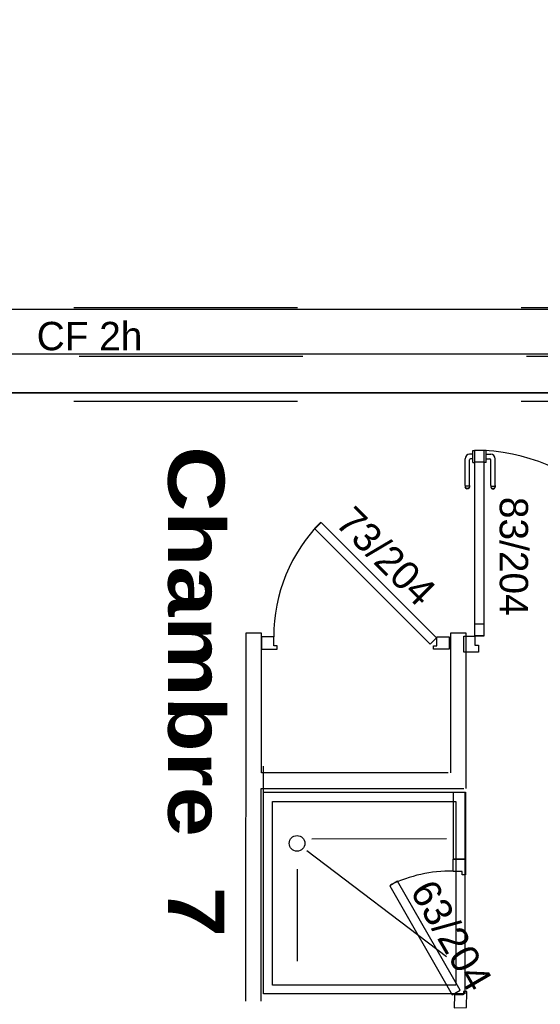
# Model space of a CAD drawing. Header units: millimetres. Extents: x -15 to 127, y -65 to 67.
# Tile 389 of 476: x 111.423 to 111.656, y 28.919 to 29.359. Entities that reach past the tile are written whole.
import ezdxf

# ---------------------------------------------------------------- set-up
doc = ezdxf.new("R2010")
doc.units = ezdxf.units.MM
doc.header["$MEASUREMENT"] = 0
doc.linetypes.add('PC_DASH_2', pattern=[0.125, 0.055556, -0.069444])
doc.layers.add('Calque 5', color=7, linetype='Continuous')
doc.styles.get("Standard").update_dxf_attribs({"font": 'BKANT.TTF'})

# ---------------------------------------------------------------- blocks, each defined once
blk = doc.blocks.new('PD_31415')
at = {"layer": 'Calque 5', "color": 0}
for p, q in [((44.08741, -37.76062), (44.08741, -37.76046)), ((44.08741, -37.76046), (44.08742, -37.76046)), ((44.08741, -37.76109), (44.08741, -37.76062)), ((44.08742, -37.76046), (44.08841, -37.76046)), ((44.08841, -37.76046), (44.08842, -37.76046)), ((44.08389, -37.77608), (44.08389, -37.76418)), ((44.08586, -37.77608), (44.08586, -37.76465)), ((44.08741, -37.76218), (44.08589, -37.76218)), ((44.08741, -37.76415), (44.08636, -37.76415)), ((44.08741, -37.76181), (44.08741, -37.76109)), ((44.08741, -37.76269), (44.08741, -37.76181)), ((44.08741, -37.76363), (44.08741, -37.76269)), ((44.08741, -37.76451), (44.08741, -37.76363)), ((44.08741, -37.76523), (44.08741, -37.76451)), ((44.08741, -37.7657), (44.08741, -37.76523)), ((44.08741, -37.76587), (44.08741, -37.7657)), ((44.08741, -37.76587), (44.08742, -37.76587)), ((44.08742, -37.76587), (44.08841, -37.76587)), ((44.08841, -37.76587), (44.08842, -37.76587)), ((44.08389, -37.77608), (44.08389, -37.77669)), ((44.08389, -37.77669), (44.08389, -37.77691)), ((44.08401, -37.77724), (44.08389, -37.77691)), ((44.08423, -37.77638), (44.08401, -37.77625)), ((44.08423, -37.77722), (44.08401, -37.77699)), ((44.08423, -37.7775), (44.08401, -37.77724)), ((44.08453, -37.77647), (44.08423, -37.77638)), ((44.08453, -37.77738), (44.08423, -37.77722)), ((44.08453, -37.77768), (44.08423, -37.7775)), ((44.08488, -37.7765), (44.08453, -37.77647)), ((44.08488, -37.77743), (44.08453, -37.77738)), ((44.08488, -37.77774), (44.08453, -37.77768)), ((44.08522, -37.77647), (44.08488, -37.7765)), ((44.08522, -37.77738), (44.08488, -37.77743)), ((44.08522, -37.77768), (44.08488, -37.77774)), ((44.08552, -37.77638), (44.08522, -37.77647)), ((44.08552, -37.77722), (44.08522, -37.77738)), ((44.08552, -37.7775), (44.08522, -37.77768)), ((44.08574, -37.77625), (44.08552, -37.77638)), ((44.08574, -37.77699), (44.08552, -37.77722)), ((44.08574, -37.77724), (44.08552, -37.7775)), ((44.08586, -37.77691), (44.08574, -37.77724)), ((44.08586, -37.77608), (44.08586, -37.77669)), ((44.08586, -37.77669), (44.08586, -37.77691))]:
    blk.add_line(p, q, dxfattribs=at)
for centre, radius in [((44.08589, -37.76418), 0.002), ((44.08636, -37.76465), 0.000501)]:
    blk.add_arc(centre, radius, 90, 180, dxfattribs=at)
blk = doc.blocks.new('PD_31416')
at = {"layer": 'Calque 5', "color": 0}
for p, q in [((44.09233, -37.76046), (44.09232, -37.76046)), ((44.09331, -37.76046), (44.09233, -37.76046)), ((44.09332, -37.76046), (44.09331, -37.76046)), ((44.09332, -37.76062), (44.09332, -37.76046)), ((44.09332, -37.76109), (44.09332, -37.76062)), ((44.09332, -37.76181), (44.09332, -37.76109)), ((44.09332, -37.76269), (44.09332, -37.76181)), ((44.09332, -37.76218), (44.09535, -37.76218)), ((44.09332, -37.76363), (44.09332, -37.76269)), ((44.09332, -37.76451), (44.09332, -37.76363)), ((44.09332, -37.76415), (44.09488, -37.76415)), ((44.09332, -37.76523), (44.09332, -37.76451)), ((44.09332, -37.7657), (44.09332, -37.76523)), ((44.09538, -37.77608), (44.09538, -37.76465)), ((44.09736, -37.77608), (44.09736, -37.76418)), ((44.09233, -37.76587), (44.09232, -37.76587)), ((44.09331, -37.76587), (44.09233, -37.76587)), ((44.09332, -37.76587), (44.09331, -37.76587)), ((44.09332, -37.76587), (44.09332, -37.7657)), ((44.09538, -37.77608), (44.09538, -37.77669)), ((44.09538, -37.77669), (44.09538, -37.77691)), ((44.09538, -37.77691), (44.0955, -37.77724)), ((44.0955, -37.77625), (44.09573, -37.77638)), ((44.0955, -37.77699), (44.09573, -37.77722)), ((44.0955, -37.77724), (44.09573, -37.7775)), ((44.09573, -37.77638), (44.09603, -37.77647)), ((44.09573, -37.77722), (44.09603, -37.77738)), ((44.09573, -37.7775), (44.09603, -37.77768)), ((44.09603, -37.77647), (44.09637, -37.7765)), ((44.09603, -37.77738), (44.09637, -37.77743)), ((44.09603, -37.77768), (44.09637, -37.77774)), ((44.09637, -37.7765), (44.09671, -37.77647)), ((44.09637, -37.77743), (44.09671, -37.77738)), ((44.09637, -37.77774), (44.09671, -37.77768)), ((44.09671, -37.77647), (44.09701, -37.77638)), ((44.09671, -37.77738), (44.09701, -37.77722)), ((44.09671, -37.77768), (44.09701, -37.7775)), ((44.09701, -37.77638), (44.09724, -37.77625)), ((44.09701, -37.77722), (44.09724, -37.77699)), ((44.09701, -37.7775), (44.09724, -37.77724)), ((44.09724, -37.77724), (44.09736, -37.77691)), ((44.09736, -37.77608), (44.09736, -37.77669)), ((44.09736, -37.77669), (44.09736, -37.77691))]:
    blk.add_line(p, q, dxfattribs=at)
for centre, radius in [((44.09488, -37.76465), 0.000501), ((44.09535, -37.76418), 0.002)]:
    blk.add_arc(centre, radius, 0, 90, dxfattribs=at)
blk = doc.blocks.new('PD_31419')
at = {"layer": 'Calque 5', "color": 0}
for points in [[(44.0923, -37.76572), (44.08829, -37.76572), (44.08829, -37.76036), (44.0923, -37.76036), (44.0923, -37.76572)], [(44.0923, -37.84336), (44.08829, -37.84336), (44.08829, -37.83801), (44.0923, -37.83801), (44.0923, -37.84336)]]:
    blk.add_lwpolyline(points, dxfattribs=at)
blk = doc.blocks.new('PD_32761')
at = {"layer": 'Calque 5', "color": 0}
for p, q in [((44.08741, -37.76062), (44.08741, -37.76046)), ((44.08741, -37.76046), (44.08742, -37.76046)), ((44.08741, -37.76109), (44.08741, -37.76062)), ((44.08742, -37.76046), (44.08841, -37.76046)), ((44.08841, -37.76046), (44.08842, -37.76046)), ((44.08389, -37.77608), (44.08389, -37.76418)), ((44.08586, -37.77608), (44.08586, -37.76465)), ((44.08741, -37.76218), (44.08589, -37.76218)), ((44.08741, -37.76415), (44.08636, -37.76415)), ((44.08741, -37.76181), (44.08741, -37.76109)), ((44.08741, -37.76269), (44.08741, -37.76181)), ((44.08741, -37.76363), (44.08741, -37.76269)), ((44.08741, -37.76451), (44.08741, -37.76363)), ((44.08741, -37.76523), (44.08741, -37.76451)), ((44.08741, -37.7657), (44.08741, -37.76523)), ((44.08741, -37.76587), (44.08741, -37.7657)), ((44.08741, -37.76587), (44.08742, -37.76587)), ((44.08742, -37.76587), (44.08841, -37.76587)), ((44.08841, -37.76587), (44.08842, -37.76587)), ((44.08389, -37.77608), (44.08389, -37.77669)), ((44.08389, -37.77669), (44.08389, -37.77691)), ((44.08401, -37.77724), (44.08389, -37.77691)), ((44.08423, -37.77638), (44.08401, -37.77625)), ((44.08423, -37.77722), (44.08401, -37.77699)), ((44.08423, -37.7775), (44.08401, -37.77724)), ((44.08453, -37.77647), (44.08423, -37.77638)), ((44.08453, -37.77738), (44.08423, -37.77722)), ((44.08453, -37.77768), (44.08423, -37.7775)), ((44.08488, -37.7765), (44.08453, -37.77647)), ((44.08488, -37.77743), (44.08453, -37.77738)), ((44.08488, -37.77774), (44.08453, -37.77768)), ((44.08522, -37.77647), (44.08488, -37.7765)), ((44.08522, -37.77738), (44.08488, -37.77743)), ((44.08522, -37.77768), (44.08488, -37.77774)), ((44.08552, -37.77638), (44.08522, -37.77647)), ((44.08552, -37.77722), (44.08522, -37.77738)), ((44.08552, -37.7775), (44.08522, -37.77768)), ((44.08574, -37.77625), (44.08552, -37.77638)), ((44.08574, -37.77699), (44.08552, -37.77722)), ((44.08574, -37.77724), (44.08552, -37.7775)), ((44.08586, -37.77691), (44.08574, -37.77724)), ((44.08586, -37.77608), (44.08586, -37.77669)), ((44.08586, -37.77669), (44.08586, -37.77691))]:
    blk.add_line(p, q, dxfattribs=at)
for centre, radius in [((44.08589, -37.76418), 0.002), ((44.08636, -37.76465), 0.000501)]:
    blk.add_arc(centre, radius, 90, 180, dxfattribs=at)
blk = doc.blocks.new('PD_32762')
at = {"layer": 'Calque 5', "color": 0}
for p, q in [((44.09233, -37.76046), (44.09232, -37.76046)), ((44.09331, -37.76046), (44.09233, -37.76046)), ((44.09332, -37.76046), (44.09331, -37.76046)), ((44.09332, -37.76062), (44.09332, -37.76046)), ((44.09332, -37.76109), (44.09332, -37.76062)), ((44.09332, -37.76181), (44.09332, -37.76109)), ((44.09332, -37.76269), (44.09332, -37.76181)), ((44.09332, -37.76218), (44.09535, -37.76218)), ((44.09332, -37.76363), (44.09332, -37.76269)), ((44.09332, -37.76451), (44.09332, -37.76363)), ((44.09332, -37.76415), (44.09488, -37.76415)), ((44.09332, -37.76523), (44.09332, -37.76451)), ((44.09332, -37.7657), (44.09332, -37.76523)), ((44.09538, -37.77608), (44.09538, -37.76465)), ((44.09736, -37.77608), (44.09736, -37.76418)), ((44.09233, -37.76587), (44.09232, -37.76587)), ((44.09331, -37.76587), (44.09233, -37.76587)), ((44.09332, -37.76587), (44.09331, -37.76587)), ((44.09332, -37.76587), (44.09332, -37.7657)), ((44.09538, -37.77608), (44.09538, -37.77669)), ((44.09538, -37.77669), (44.09538, -37.77691)), ((44.09538, -37.77691), (44.0955, -37.77724)), ((44.0955, -37.77625), (44.09573, -37.77638)), ((44.0955, -37.77699), (44.09573, -37.77722)), ((44.0955, -37.77724), (44.09573, -37.7775)), ((44.09573, -37.77638), (44.09603, -37.77647)), ((44.09573, -37.77722), (44.09603, -37.77738)), ((44.09573, -37.7775), (44.09603, -37.77768)), ((44.09603, -37.77647), (44.09637, -37.7765)), ((44.09603, -37.77738), (44.09637, -37.77743)), ((44.09603, -37.77768), (44.09637, -37.77774)), ((44.09637, -37.7765), (44.09671, -37.77647)), ((44.09637, -37.77743), (44.09671, -37.77738)), ((44.09637, -37.77774), (44.09671, -37.77768)), ((44.09671, -37.77647), (44.09701, -37.77638)), ((44.09671, -37.77738), (44.09701, -37.77722)), ((44.09671, -37.77768), (44.09701, -37.7775)), ((44.09701, -37.77638), (44.09724, -37.77625)), ((44.09701, -37.77722), (44.09724, -37.77699)), ((44.09701, -37.7775), (44.09724, -37.77724)), ((44.09724, -37.77724), (44.09736, -37.77691)), ((44.09736, -37.77608), (44.09736, -37.77669)), ((44.09736, -37.77669), (44.09736, -37.77691))]:
    blk.add_line(p, q, dxfattribs=at)
for centre, radius in [((44.09488, -37.76465), 0.000501), ((44.09535, -37.76418), 0.002)]:
    blk.add_arc(centre, radius, 0, 90, dxfattribs=at)
blk = doc.blocks.new('PD_32765')
at = {"layer": 'Calque 5', "color": 0}
for points in [[(44.0923, -37.76572), (44.08829, -37.76572), (44.08829, -37.76036), (44.0923, -37.76036), (44.0923, -37.76572)], [(44.0923, -37.84336), (44.08829, -37.84336), (44.08829, -37.83801), (44.0923, -37.83801), (44.0923, -37.84336)]]:
    blk.add_lwpolyline(points, dxfattribs=at)

msp = doc.modelspace()

# ---------------------------------------------------------------- linework, layer by layer
at = {"layer": 'Calque 5', "color": 0, "linetype": 'PC_DASH_2'}
for p, q in [((112.54729, 29.23001), (111.22321, 29.23001)), ((112.54729, 29.23001), (111.22321, 29.23001)), ((112.54963, 29.20825), (111.22317, 29.20825)), ((112.54963, 29.20825), (111.22317, 29.20825)), ((112.54729, 29.18813), (111.22321, 29.18813)), ((112.54729, 29.18813), (111.22321, 29.18813))]:
    msp.add_line(p, q, dxfattribs=at)
at = {"layer": 'Calque 5', "color": 0}
for p, q in [((111.52415, 29.08471), (111.52412, 28.92033)), ((111.52415, 29.08471), (111.52412, 28.92033)), ((111.53115, 29.08471), (111.52415, 29.08471)), ((111.53115, 29.08471), (111.52415, 29.08471)), ((111.53114, 29.02221), (111.53115, 29.08471)), ((111.53114, 29.02221), (111.53115, 29.08471)), ((111.62273, 29.08471), (111.61573, 29.08471)), ((111.61573, 29.08471), (111.61573, 29.02222)), ((111.62273, 29.08471), (111.61573, 29.08471)), ((111.61573, 29.08471), (111.61573, 29.02222)), ((111.62164, 29.07615), (111.62164, 29.08336)), ((111.62164, 29.07615), (111.62164, 29.08336)), ((111.62273, 29.01522), (111.62273, 29.08471)), ((111.62273, 29.01522), (111.62273, 29.08471)), ((111.53209, 29.01033), (111.53209, 29.02522)), ((111.53209, 29.01033), (111.53209, 29.02522)), ((111.61473, 29.02222), (111.53114, 29.02221)), ((111.61473, 29.02222), (111.53114, 29.02221)), ((111.53112, 28.92033), (111.53113, 29.01522)), ((111.53112, 28.92033), (111.53113, 29.01522)), ((111.53113, 29.01522), (111.62173, 29.01522)), ((111.53113, 29.01522), (111.62173, 29.01522)), ((111.55365, 28.99277), (111.61397, 28.99297)), ((111.55365, 28.99277), (111.61397, 28.99297)), ((111.55154, 28.98753), (111.61397, 28.94016)), ((111.55154, 28.98753), (111.61397, 28.94016)), ((111.54709, 28.9793), (111.54709, 28.93816)), ((111.54709, 28.9793), (111.54709, 28.93816))]:
    msp.add_line(p, q, dxfattribs=at)
for points in [[(115.44151, 29.1921), (111.05061, 29.1921), (111.05061, 29.19079), (111.05061, 29.70111), (111.20672, 29.70111), (111.20672, 30.07369), (111.30118, 30.07369), (111.29987, 31.01694), (111.83119, 31.01038), (111.86005, 31.01825)], [(115.44151, 29.1921), (111.05061, 29.1921), (111.05061, 29.70111), (111.20672, 29.70111), (111.20672, 30.07369), (111.30118, 30.07369), (111.29987, 31.01694), (112.05683, 31.01825), (112.05683, 30.71389), (114.51269, 30.71389), (114.51269, 30.77686), (114.89052, 30.77686), (114.88527, 30.29934), (115.08468, 30.29934), (115.08468, 29.89002), (115.33131, 29.89527), (115.44151, 29.1921)], [(115.44151, 29.1921), (111.05061, 29.1921), (111.05061, 29.19079), (111.05061, 29.70111), (111.20672, 29.70111), (111.20672, 30.07369), (111.30118, 30.07369), (111.29987, 31.01694), (111.83119, 31.01038), (111.86005, 31.01825)], [(115.44151, 29.1921), (111.05061, 29.1921), (111.05061, 29.70111), (111.20672, 29.70111), (111.20672, 30.07369), (111.30118, 30.07369), (111.29987, 31.01694), (112.05683, 31.01825), (112.05683, 30.71389), (114.51269, 30.71389), (114.51269, 30.77686), (114.89052, 30.77686), (114.88527, 30.29934), (115.08468, 30.29934), (115.08468, 29.89002), (115.33131, 29.89527), (115.44151, 29.1921)], [(111.80516, 29.68298), (111.80516, 29.20934), (111.24317, 29.20934), (111.24322, 29.02266), (111.22991, 29.02032), (111.22322, 29.02032), (111.22317, 29.20934), (111.06963, 29.20934), (111.06963, 29.35037), (111.0759, 29.35037), (111.08963, 29.34794), (111.08963, 29.22939), (111.78516, 29.22939), (111.78516, 29.66294)], [(111.80516, 29.68298), (111.80516, 29.20934), (111.24317, 29.20934), (111.24322, 29.02266), (111.22991, 29.02032), (111.22322, 29.02032), (111.22317, 29.20934), (111.06963, 29.20934), (111.06963, 29.35037), (111.0759, 29.35037), (111.08963, 29.34794), (111.08963, 29.22939), (111.78516, 29.22939), (111.78516, 29.66294)], [(112.56584, 29.1921), (112.56584, 27.35807), (111.14638, 27.36332), (111.14638, 27.7359), (111.20672, 27.73065), (111.2041, 29.1921), (112.56584, 29.1921)], [(112.56584, 29.1921), (112.56584, 27.35807), (111.14638, 27.36332), (111.14638, 27.7359), (111.20672, 27.73065), (111.2041, 29.1921), (112.56584, 29.1921)], [(111.62665, 29.16646), (111.63065, 29.16646), (111.63065, 29.08336), (111.62665, 29.08336), (111.62665, 29.16646)], [(111.62665, 29.16646), (111.63065, 29.16646), (111.63065, 29.08336), (111.62665, 29.08336), (111.62665, 29.16646)], [(111.55504, 29.13132), (111.55787, 29.13415), (111.60949, 29.08253), (111.60666, 29.07971), (111.55504, 29.13132)], [(111.55504, 29.13132), (111.55787, 29.13415), (111.60949, 29.08253), (111.60666, 29.07971), (111.55504, 29.13132)], [(111.53116, 29.08296), (111.53116, 29.07746), (111.53816, 29.07746), (111.53816, 29.07896), (111.53666, 29.07896), (111.53666, 29.08296), (111.53116, 29.08296)], [(111.53116, 29.08296), (111.53116, 29.07746), (111.53816, 29.07746), (111.53816, 29.07896), (111.53666, 29.07896), (111.53666, 29.08296), (111.53116, 29.08296)], [(111.61516, 29.08296), (111.61516, 29.07746), (111.60816, 29.07746), (111.60816, 29.07896), (111.60966, 29.07896), (111.60966, 29.08296), (111.61516, 29.08296)], [(111.61516, 29.08296), (111.61516, 29.07746), (111.60816, 29.07746), (111.60816, 29.07896), (111.60966, 29.07896), (111.60966, 29.08296), (111.61516, 29.08296)], [(111.62665, 29.07935), (111.62824, 29.07935), (111.62824, 29.07615), (111.62164, 29.07615), (111.62164, 29.08336), (111.62665, 29.08336), (111.62665, 29.07935)], [(111.62665, 29.07935), (111.62824, 29.07935), (111.62824, 29.07615), (111.62164, 29.07615), (111.62164, 29.08336), (111.62665, 29.08336), (111.62665, 29.07935)], [(111.53209, 29.01359), (111.62209, 29.01359), (111.62209, 28.92359), (111.53209, 28.92359), (111.53209, 29.01359)], [(111.53209, 29.01359), (111.62209, 29.01359), (111.62209, 28.92359), (111.53209, 28.92359), (111.53209, 29.01359)], [(111.6224, 29.01359), (111.6224, 28.9837), (111.61709, 28.9837), (111.61709, 29.01359), (111.6224, 29.01359)], [(111.6224, 29.01359), (111.6224, 28.9837), (111.61709, 28.9837), (111.61709, 29.01359), (111.6224, 29.01359)], [(111.53606, 29.00942), (111.61811, 29.00942), (111.61811, 28.92742), (111.53606, 28.92742), (111.53606, 29.00942)], [(111.53606, 29.00942), (111.61811, 29.00942), (111.61811, 28.92742), (111.53606, 28.92742), (111.53606, 29.00942)], [(111.6169, 28.9837), (111.6224, 28.9837), (111.6224, 28.9767), (111.6209, 28.9767), (111.6209, 28.9782), (111.6169, 28.9782), (111.6169, 28.9837)], [(111.6169, 28.9837), (111.6224, 28.9837), (111.6224, 28.9767), (111.6209, 28.9767), (111.6209, 28.9782), (111.6169, 28.9782), (111.6169, 28.9837)], [(111.61651, 28.92314), (111.61997, 28.92514), (111.59199, 28.97382), (111.58853, 28.97182), (111.61651, 28.92314)], [(111.61651, 28.92314), (111.61997, 28.92514), (111.59199, 28.97382), (111.58853, 28.97182), (111.61651, 28.92314)], [(111.61742, 28.91733), (111.62292, 28.91736), (111.62296, 28.92462), (111.62146, 28.92461), (111.62145, 28.92305), (111.61744, 28.92303), (111.61742, 28.91733)], [(111.61742, 28.91733), (111.62292, 28.91736), (111.62296, 28.92462), (111.62146, 28.92461), (111.62145, 28.92305), (111.61744, 28.92303), (111.61742, 28.91733)]]:
    msp.add_lwpolyline(points, dxfattribs=at)
msp.add_circle((111.54709, 28.99077), 0.0035, dxfattribs=at)
msp.add_circle((111.54709, 28.99077), 0.0035, dxfattribs=at)
for centre, radius, start, end in [((111.62665, 29.08336), 0.083, 0, 90), ((111.62665, 29.08336), 0.083, 0, 90), ((111.60966, 29.08296), 0.073, 135.3329, 180), ((111.60966, 29.08296), 0.073, 135.3329, 180), ((111.61533, 28.91831), 0.06, 88.6583, 116.1594), ((111.61533, 28.91831), 0.06, 88.6583, 116.1594)]:
    msp.add_arc(centre, radius, start, end, dxfattribs=at)

# ---------------------------------------------------------------- block references
at = {"layer": 'Calque 5'}
for name in ['PD_31415', 'PD_32761', 'PD_31419', 'PD_32765', 'PD_31416', 'PD_32762']:
    msp.add_blockref(name, (67.53836, 66.92678), dxfattribs=at)

# ---------------------------------------------------------------- texts
at = {"layer": 'Calque 5', "color": 0, "insert": (111.43069, 29.22375), "char_height": 0.012678, "width": 0.0529167, "attachment_point": 1}
msp.add_mtext('{\\fArial|b0|i0|c0|p34;\\W0.98;CF 2h}', dxfattribs=at)
msp.add_mtext('{\\fArial|b0|i0|c0|p34;\\W0.98;CF 2h}', dxfattribs=at)
at = {"layer": 'Calque 5', "color": 0, "attachment_point": 1}
for s, insert, char_height, width, rotation in [('{\\fArial Black|b0|i0|c0|p34;Chambre  7\\H1.325x; }', (111.51464, 29.16815), 0.0251722, 0.2116667, 270), ('{\\fArial Black|b0|i0|c0|p34;Chambre  7\\H1.325x; }', (111.51464, 29.16815), 0.0251722, 0.2116667, 270), ('{\\fArial|b0|i0|c0|p34;\\W0.98; 83/204}', (111.65041, 29.14556), 0.012678, 0.0529167, 270), ('{\\fArial|b0|i0|c0|p34;\\W0.98; 83/204}', (111.65041, 29.14556), 0.012678, 0.0529167, 270), ('{\\fArial|b0|i0|c0|p34;\\W0.98;73/204}', (111.57269, 29.14231), 0.012678, 0.0529167, 315), ('{\\fArial|b0|i0|c0|p34;\\W0.98;73/204}', (111.57269, 29.14231), 0.012678, 0.0529167, 315), ('{\\fArial|b0|i0|c0|p34;\\W0.98;63/204}', (111.60837, 28.97581), 0.012678, 0.0529167, 300), ('{\\fArial|b0|i0|c0|p34;\\W0.98;63/204}', (111.60837, 28.97581), 0.012678, 0.0529167, 300)]:
    msp.add_mtext(s, dxfattribs=dict(at, insert=insert, char_height=char_height, width=width, rotation=rotation))

doc.saveas('drawing.dxf')
